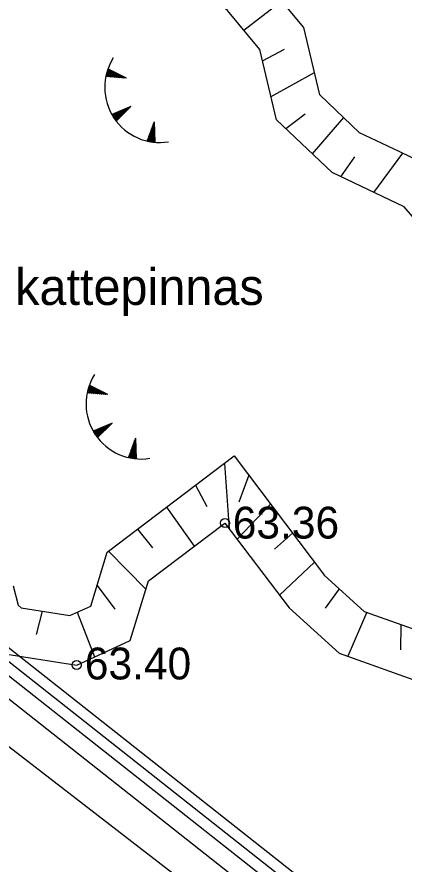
# Model space of a CAD drawing. Extents: x 530818 to 531740, y 6542340 to 6544024.
# Drawn here: x 531252.41 to 531273.72, y 6543542.59 to 6543589.18 of the extents above; entities that cross this region are included whole.
import ezdxf

# ---------------------------------------------------------------- set-up
doc = ezdxf.new("R2010")
doc.units = 0
for name, color, linetype in [('KORGUSED', 7, 'Continuous'), ('Kõrguspunkt', 7, 'Continuous'), ('Ladu', 7, 'Continuous'), ('ME piir', 7, 'Continuous'), ('MET piir', 7, 'Continuous'), ('RELJEEF', 7, 'Continuous'), ('Tervik', 7, 'Continuous'), ('Varuplokid', 7, 'Continuous')]:
    doc.layers.add(name, color=color, linetype=linetype)

msp = doc.modelspace()

# ---------------------------------------------------------------- linework, layer by layer
at = {"layer": 'Kõrguspunkt'}
for centre in [(531263.86, 6543561.35), (531255.7, 6543553.54)]:
    msp.add_circle(centre, 0.25, dxfattribs=at)
at = {"layer": 'Ladu'}
for p, q in [((531264.905, 6543588.461), (531266.996, 6543590.063)), ((531265.937, 6543586.777), (531267.137, 6543587.416)), ((531266.404, 6543584.811), (531268.796, 6543586.128)), ((531267.218, 6543583.045), (531268.286, 6543583.845)), ((531268.681, 6543581.651), (531270.406, 6543583.643)), ((531270.238, 6543580.395), (531271.012, 6543581.483)), ((531272.062, 6543579.525), (531273.649, 6543581.684)), ((531263.832, 6543564.632), (531264.096, 6543561.035)), ((531265.17, 6543563.978), (531264.634, 6543562.504)), ((531262.236, 6543563.425), (531262.869, 6543562.254)), ((531266.377, 6543562.382), (531264.532, 6543560.46)), ((531260.641, 6543562.217), (531262.17, 6543560.074)), ((531259.045, 6543561.01), (531259.877, 6543559.989)), ((531267.584, 6543560.786), (531266.596, 6543559.912)), ((531257.45, 6543559.803), (531259.509, 6543557.712)), ((531268.792, 6543559.191), (531266.863, 6543557.378)), ((531256.822, 6543557.92), (531257.802, 6543556.618)), ((531270.15, 6543557.733), (531269.37, 6543556.664)), ((531253.795, 6543556.5), (531253.478, 6543555.218)), ((531255.736, 6543556.446), (531256.686, 6543553.987)), ((531271.664, 6543556.441), (531270.622, 6543554.019)), ((531273.549, 6543555.77), (531273.526, 6543554.382))]:
    msp.add_line(p, q, dxfattribs=at)
for points in [[(531298.037, 6543551.603), (531298.767, 6543552.144), (531297.829, 6543553.15), (531295.586, 6543554.945), (531291.759, 6543558.549), (531287.761, 6543560.967), (531285.722, 6543563.995), (531282.673, 6543565.852), (531280.875, 6543569.528), (531279.842, 6543572.218), (531276.684, 6543573.922), (531275.208, 6543577.022), (531273.722, 6543578.734), (531269.762, 6543580.622), (531266.708, 6543583.531), (531265.789, 6543587.4), (531264.009, 6543589.537), (531262.801, 6543590.57), (531258.933, 6543591.352), (531257.879, 6543594.344), (531257.831, 6543594.399), (531256.659, 6543594.288), (531253.033, 6543592.236), (531246.108, 6543586.937)], [(531252.207, 6543557.904), (531252.479, 6543556.829), (531252.652, 6543556.679), (531255.329, 6543556.26), (531256.478, 6543556.786), (531257.376, 6543559.747), (531264.367, 6543565.038), (531269.34, 6543558.467), (531271.52, 6543556.492), (531274.486, 6543555.437)]]:
    msp.add_lwpolyline(points, dxfattribs=at)
at = {"layer": 'ME piir'}
for points in [[(531208.26, 6543588.19), (531506.83, 6543352.68), (531423.25, 6543238.65), (531304.09, 6543315.77), (531166.89, 6543307.33), (531036.14, 6543467.71), (531081.15, 6543521.99), (531119.72, 6543515.04)], [(531208.269, 6543587.419), (531506.004, 6543352.568), (531423.101, 6543239.461), (531304.25, 6543316.381), (531167.16, 6543307.948), (531036.917, 6543467.707), (531081.388, 6543521.337), (531119.888, 6543514.4)]]:
    msp.add_lwpolyline(points, close=True, dxfattribs=at)
at = {"layer": 'MET piir'}
msp.add_lwpolyline([(531208.251, 6543588.961), (531507.656, 6543352.792), (531423.399, 6543237.839), (531303.93, 6543315.159), (531166.62, 6543306.712), (531035.363, 6543467.713), (531080.912, 6543522.643), (531119.552, 6543515.68)], close=True, dxfattribs=at)
at = {"layer": 'RELJEEF'}
for p, q in [((531257.317, 6543585.962), (531257.774, 6543586.154)), ((531257.328, 6543585.912), (531257.833, 6543586.125)), ((531257.331, 6543586.022), (531257.716, 6543586.184)), ((531257.347, 6543586.083), (531257.657, 6543586.213)), ((531257.364, 6543586.144), (531257.599, 6543586.243)), ((531257.382, 6543586.206), (531257.54, 6543586.273)), ((531257.403, 6543586.269), (531257.481, 6543586.302)), ((531258.436, 6543585.82), (531257.424, 6543586.331)), ((531257.435, 6543585.903), (531257.892, 6543586.095)), ((531258.436, 6543585.82), (531257.307, 6543585.914)), ((531257.543, 6543585.894), (531257.95, 6543586.065)), ((531257.651, 6543585.885), (531258.009, 6543586.036)), ((531257.758, 6543585.876), (531258.067, 6543586.006)), ((531257.866, 6543585.867), (531258.126, 6543585.977)), ((531257.974, 6543585.858), (531258.185, 6543585.947)), ((531258.081, 6543585.849), (531258.243, 6543585.917)), ((531258.189, 6543585.84), (531258.302, 6543585.888)), ((531258.297, 6543585.831), (531258.36, 6543585.858)), ((531258.681, 6543584.253), (531257.633, 6543583.819)), ((531258.681, 6543584.253), (531257.873, 6543583.458)), ((531257.666, 6543583.762), (531257.692, 6543583.843)), ((531257.701, 6543583.706), (531257.753, 6543583.868)), ((531257.735, 6543583.651), (531257.814, 6543583.893)), ((531257.771, 6543583.598), (531257.874, 6543583.919)), ((531257.807, 6543583.547), (531257.935, 6543583.944)), ((531257.843, 6543583.497), (531257.996, 6543583.969)), ((531257.888, 6543583.472), (531258.056, 6543583.994)), ((531257.965, 6543583.548), (531258.117, 6543584.019)), ((531258.042, 6543583.624), (531258.178, 6543584.044)), ((531258.119, 6543583.7), (531258.238, 6543584.069)), ((531258.196, 6543583.775), (531258.299, 6543584.094)), ((531258.273, 6543583.851), (531258.36, 6543584.12)), ((531258.35, 6543583.927), (531258.42, 6543584.145)), ((531258.427, 6543584.003), (531258.481, 6543584.17)), ((531258.504, 6543584.079), (531258.541, 6543584.195)), ((531258.581, 6543584.154), (531258.602, 6543584.22)), ((531259.967, 6543583.421), (531259.576, 6543582.357)), ((531259.971, 6543583.281), (531259.938, 6543583.341)), ((531259.967, 6543583.421), (531260.004, 6543582.288)), ((531260, 6543582.417), (531259.756, 6543582.848)), ((531259.996, 6543582.525), (531259.779, 6543582.91)), ((531259.993, 6543582.633), (531259.802, 6543582.971)), ((531259.989, 6543582.741), (531259.824, 6543583.033)), ((531259.986, 6543582.849), (531259.847, 6543583.095)), ((531259.982, 6543582.957), (531259.87, 6543583.156)), ((531259.979, 6543583.065), (531259.892, 6543583.218)), ((531259.975, 6543583.173), (531259.915, 6543583.28)), ((531259.64, 6543582.343), (531259.598, 6543582.417)), ((531259.705, 6543582.33), (531259.621, 6543582.478)), ((531259.769, 6543582.318), (531259.643, 6543582.54)), ((531259.832, 6543582.308), (531259.666, 6543582.602)), ((531259.894, 6543582.3), (531259.689, 6543582.663)), ((531259.955, 6543582.293), (531259.711, 6543582.725)), ((531260.003, 6543582.309), (531259.734, 6543582.787)), ((531256.354, 6543568.799), (531256.512, 6543568.865)), ((531256.374, 6543568.862), (531256.453, 6543568.895)), ((531257.408, 6543568.412), (531256.396, 6543568.924)), ((531257.408, 6543568.412), (531256.278, 6543568.507)), ((531256.289, 6543568.555), (531256.746, 6543568.747)), ((531256.299, 6543568.505), (531256.805, 6543568.717)), ((531256.303, 6543568.615), (531256.687, 6543568.777)), ((531256.318, 6543568.676), (531256.629, 6543568.806)), ((531256.335, 6543568.737), (531256.57, 6543568.836)), ((531256.407, 6543568.496), (531256.863, 6543568.688)), ((531256.515, 6543568.487), (531256.922, 6543568.658)), ((531256.622, 6543568.478), (531256.98, 6543568.629)), ((531256.73, 6543568.469), (531257.039, 6543568.599)), ((531256.838, 6543568.46), (531257.097, 6543568.569)), ((531256.945, 6543568.451), (531257.156, 6543568.54)), ((531257.053, 6543568.442), (531257.215, 6543568.51)), ((531257.161, 6543568.433), (531257.273, 6543568.48)), ((531257.268, 6543568.424), (531257.332, 6543568.451)), ((531257.652, 6543566.845), (531256.605, 6543566.411)), ((531256.778, 6543566.139), (531256.907, 6543566.536)), ((531256.815, 6543566.09), (531256.967, 6543566.562)), ((531257.652, 6543566.845), (531256.845, 6543566.05)), ((531256.86, 6543566.065), (531257.028, 6543566.587)), ((531256.937, 6543566.141), (531257.089, 6543566.612)), ((531257.014, 6543566.217), (531257.149, 6543566.637)), ((531257.091, 6543566.292), (531257.21, 6543566.662)), ((531257.168, 6543566.368), (531257.27, 6543566.687)), ((531257.245, 6543566.444), (531257.331, 6543566.712)), ((531257.322, 6543566.52), (531257.392, 6543566.737)), ((531257.399, 6543566.596), (531257.452, 6543566.763)), ((531257.476, 6543566.671), (531257.513, 6543566.788)), ((531257.553, 6543566.747), (531257.574, 6543566.813)), ((531256.638, 6543566.355), (531256.664, 6543566.436)), ((531256.672, 6543566.298), (531256.725, 6543566.461)), ((531256.707, 6543566.244), (531256.785, 6543566.486)), ((531256.742, 6543566.191), (531256.846, 6543566.511)), ((531258.938, 6543566.014), (531258.548, 6543564.95)), ((531258.961, 6543565.334), (531258.796, 6543565.626)), ((531258.957, 6543565.442), (531258.819, 6543565.687)), ((531258.954, 6543565.55), (531258.841, 6543565.749)), ((531258.95, 6543565.658), (531258.864, 6543565.811)), ((531258.947, 6543565.766), (531258.886, 6543565.872)), ((531258.943, 6543565.874), (531258.909, 6543565.934)), ((531258.938, 6543566.014), (531258.976, 6543564.881)), ((531258.74, 6543564.911), (531258.615, 6543565.133)), ((531258.803, 6543564.901), (531258.638, 6543565.194)), ((531258.865, 6543564.893), (531258.66, 6543565.256)), ((531258.927, 6543564.886), (531258.683, 6543565.318)), ((531258.975, 6543564.902), (531258.705, 6543565.379)), ((531258.971, 6543565.01), (531258.728, 6543565.441)), ((531258.968, 6543565.118), (531258.751, 6543565.503)), ((531258.964, 6543565.226), (531258.773, 6543565.564)), ((531258.612, 6543564.935), (531258.57, 6543565.01)), ((531258.676, 6543564.922), (531258.592, 6543565.071))]:
    msp.add_line(p, q, dxfattribs=at)
for points in [[(531300.644, 6543550.259), (531301.471, 6543550.871), (531301.951, 6543552.589), (531299.623, 6543555.085), (531297.313, 6543556.934), (531293.36, 6543560.656), (531289.619, 6543562.918), (531287.583, 6543565.942), (531284.699, 6543567.699), (531283.29, 6543570.58), (531281.95, 6543574.071), (531278.69, 6543575.83), (531277.43, 6543578.476), (531275.35, 6543580.873), (531273.455, 6543581.776), (531271.273, 6543582.817), (531269.088, 6543584.899), (531268.206, 6543588.609), (531265.889, 6543591.392)], [(531251.501, 6543554.196), (531255.705, 6543553.537), (531258.652, 6543554.888), (531259.646, 6543558.165), (531263.857, 6543561.351), (531267.39, 6543556.682), (531270.143, 6543554.189), (531274.974, 6543552.47)]]:
    msp.add_lwpolyline(points, dxfattribs=at)
for centre in [(531260.272, 6543585.303), (531259.243, 6543567.896)]:
    msp.add_arc(centre, 3.027, 147.5479, 279.299, dxfattribs=at)
at = {"layer": 'Tervik'}
msp.add_lwpolyline([(531121.491, 6543509.091), (531208.096, 6543582.896), (531351.588, 6543472.174), (531501.203, 6543352.183), (531421.596, 6543245.764), (531305.081, 6543320.075), (531168.375, 6543311.304), (531105.318, 6543387.766), (531040.937, 6543467.705), (531081.816, 6543517.522), (531121.491, 6543509.091)], dxfattribs=at)
at = {"layer": 'Varuplokid'}
msp.add_lwpolyline([(531208.283, 6543586.134), (531504.627, 6543352.38), (531422.852, 6543240.813), (531304.517, 6543317.399), (531167.611, 6543308.977), (531038.211, 6543467.701), (531081.785, 6543520.25), (531120.167, 6543513.334)], close=True, dxfattribs=at)

# ---------------------------------------------------------------- texts
at = {"layer": 'KORGUSED'}
for s, p in [('63.36', (531264.29, 6543560.496)), ('63.40', (531256.149, 6543552.749))]:
    msp.add_text(s, height=1.75, dxfattribs=at).set_placement(p)
at = {"layer": 'RELJEEF'}
msp.add_text('kattepinnas', height=2, dxfattribs=at).set_placement((531252.315, 6543573.344))

doc.saveas('drawing.dxf')
